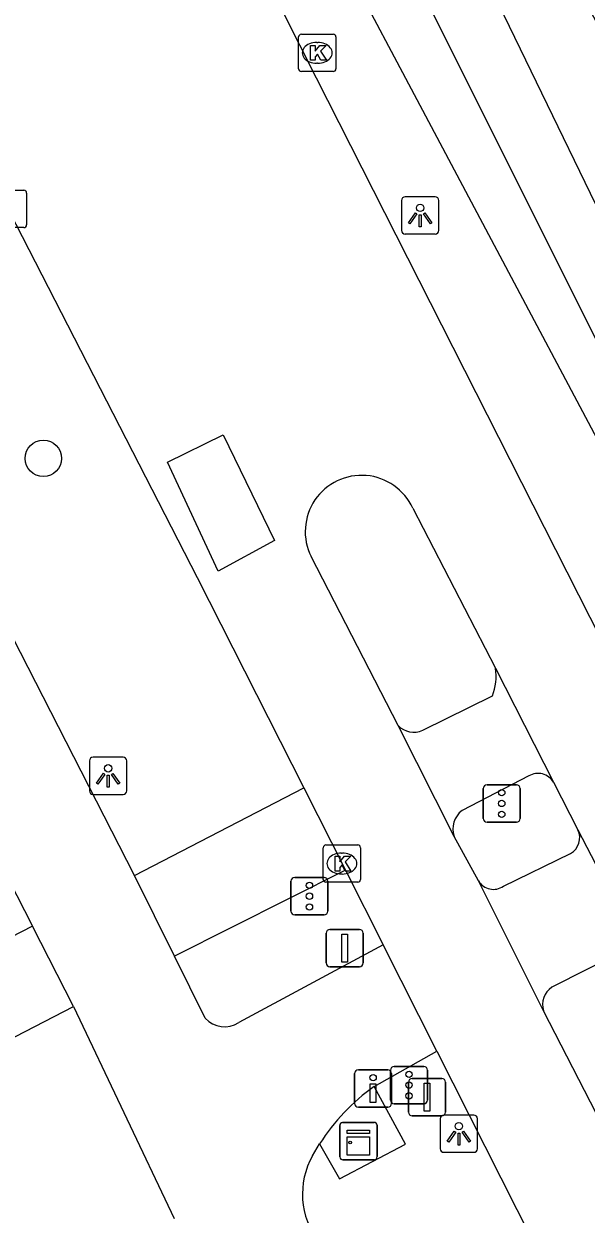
# Model space of a CAD drawing. Extents: x 159353 to 160616, y 385893 to 387321.
# Drawn here: x 159759.87 to 159774.94, y 386548.78 to 386580.69 of the extents above; entities that cross this region are included whole.
import ezdxf

# ---------------------------------------------------------------- set-up
doc = ezdxf.new("R2010")
doc.units = 0
for name, color, linetype in [('IMGEO_Berm_groen', 7, 'Continuous'), ('IMGEO_Boom', 7, 'Continuous'), ('IMGEO_Drukknoppaal', 7, 'Continuous'), ('IMGEO_Fietspad_gesloten', 7, 'Continuous'), ('IMGEO_Kast', 7, 'Continuous'), ('IMGEO_Kolk', 7, 'Continuous'), ('IMGEO_Lichtpunt', 7, 'Continuous'), ('IMGEO_Rijbaan_lokaal_gesloten', 7, 'Continuous'), ('IMGEO_Verkeersbordpaal', 7, 'Continuous'), ('IMGEO_Verkeersregelinstallatiepaal', 7, 'Continuous'), ('IMGEO_Voetpad_open', 7, 'Continuous'), ('IMGEO_Waterloop', 7, 'Continuous')]:
    doc.layers.add(name, color=color, linetype=linetype)

msp = doc.modelspace()

# ---------------------------------------------------------------- linework, layer by layer
at = {"layer": 'IMGEO_Berm_groen'}
msp.add_lwpolyline([(159750.739, 386625.518), (159749.791, 386624.879), (159747.519, 386623.348), (159749.402, 386619.536), (159767.261, 386584.583), (159776.147, 386567.841), (159778.249, 386569.078), (159780.543, 386570.427), (159773.159, 386584.718), (159772.521, 386593.855)], dxfattribs=at)
at = {"layer": 'IMGEO_Boom'}
msp.add_circle((159760.394, 386569.043), 0.489, dxfattribs=at)
at = {"layer": 'IMGEO_Drukknoppaal'}
for p, q in [((159768.733, 386551.748), (159768.733, 386552.548)), ((159768.733, 386552.548), (159768.733, 386551.748)), ((159768.833, 386552.648), (159769.623, 386552.648)), ((159769.623, 386552.648), (159768.833, 386552.648)), ((159769.723, 386552.548), (159769.723, 386551.748)), ((159769.723, 386551.748), (159769.723, 386552.548)), ((159769.623, 386551.648), (159768.833, 386551.648)), ((159768.833, 386551.648), (159769.623, 386551.648))]:
    msp.add_line(p, q, dxfattribs=at)
msp.add_lwpolyline([(159769.303, 386552.273), (159769.303, 386551.773), (159769.153, 386551.773), (159769.153, 386552.273), (159769.303, 386552.273)], dxfattribs=at)
msp.add_circle((159769.228, 386552.438), 0.085, dxfattribs=at)
for centre, start, end in [((159768.833, 386552.548), 90, 180), ((159768.833, 386552.548), 90, 180), ((159769.623, 386552.548), 0, 90), ((159769.623, 386552.548), 360, 90), ((159768.833, 386551.748), 180, 270), ((159768.833, 386551.748), 180, 270), ((159769.623, 386551.748), 270, 0), ((159769.623, 386551.748), 270, 0)]:
    msp.add_arc(centre, 0.1, start, end, dxfattribs=at)
at = {"layer": 'IMGEO_Fietspad_gesloten'}
for points in [[(159762.831, 386557.859), (159731.872, 386618.458)], [(159729.174, 386617.087), (159760.103, 386556.503)], [(159772.72, 386557.57), (159774.517, 386558.446)], [(159763.906, 386555.697), (159762.831, 386557.859)], [(159761.201, 386554.351), (159760.103, 386556.503)], [(159769.496, 386555.998), (159765.626, 386553.915)], [(159775.878, 386555.803), (159774.019, 386554.862)], [(159764.732, 386554.032), (159763.906, 386555.697)], [(159761.201, 386554.351), (159763.897, 386548.665)], [(159769.254, 386552.205), (159770.939, 386553.145)], [(159767.604, 386550.343), (159767.796, 386550.663)]]:
    msp.add_lwpolyline(points, dxfattribs=at)
for centre, radius, start, end in [((159774.277, 386558.869), 0.487, 299.6188, 25.6937), ((159772.454, 386557.951), 0.464, 210.6526, 304.9109), ((159774.327, 386554.395), 0.559, 123.3699, 196.7225), ((159765.248, 386554.503), 0.699, 222.3733, 302.7146), ((159772.619, 386547.563), 5.734, 125.9394, 147.2684), ((159769.425, 386549.319), 2.09, 150.652, 217.4269)]:
    msp.add_arc(centre, radius, start, end, dxfattribs=at)
at = {"layer": 'IMGEO_Kast'}
for p, q in [((159768.336, 386550.313), (159768.336, 386551.154)), ((159768.336, 386551.154), (159768.336, 386550.313)), ((159768.411, 386551.238), (159769.252, 386551.238)), ((159769.252, 386551.238), (159768.411, 386551.238)), ((159769.336, 386551.163), (159769.336, 386550.322)), ((159769.336, 386550.322), (159769.336, 386551.163)), ((159769.261, 386550.238), (159768.42, 386550.238)), ((159768.42, 386550.238), (159769.261, 386550.238))]:
    msp.add_line(p, q, dxfattribs=at)
for points in [[(159768.531, 386551.028), (159769.131, 386551.028), (159769.131, 386550.943), (159768.531, 386550.943), (159768.531, 386551.028)], [(159768.531, 386550.853), (159769.131, 386550.853), (159769.131, 386550.364), (159768.531, 386550.364), (159768.531, 386550.853)]]:
    msp.add_lwpolyline(points, dxfattribs=at)
msp.add_circle((159768.615, 386550.702), 0.0377, dxfattribs=at)
for centre, start, end in [((159768.414, 386551.16), 92.4484, 184.2845), ((159768.414, 386551.16), 92.4484, 184.2845), ((159769.258, 386551.16), 2.4484, 94.2845), ((159769.258, 386551.16), 2.4484, 94.2845), ((159768.414, 386550.316), 182.4484, 274.2845), ((159768.414, 386550.316), 182.4484, 274.2845), ((159769.258, 386550.316), 272.4484, 4.2845), ((159769.258, 386550.316), 272.4484, 4.2845)]:
    msp.add_arc(centre, 0.0779, start, end, dxfattribs=at)
at = {"layer": 'IMGEO_Kolk'}
for p, q in [((159767.23, 386579.489), (159767.23, 386580.341)), ((159767.305, 386580.415), (159768.157, 386580.415)), ((159768.231, 386580.341), (159768.231, 386579.489)), ((159767.718, 386580.195), (159767.743, 386580.195)), ((159768.157, 386579.415), (159767.305, 386579.415)), ((159767.741, 386579.635), (159767.716, 386579.635)), ((159759.017, 386576.231), (159759.869, 386576.231)), ((159759.943, 386576.157), (159759.943, 386575.305)), ((159759.869, 386575.231), (159759.017, 386575.231)), ((159767.89, 386557.753), (159767.89, 386558.605)), ((159767.965, 386558.679), (159768.817, 386558.679)), ((159768.891, 386558.605), (159768.891, 386557.753)), ((159768.378, 386558.459), (159768.403, 386558.459)), ((159768.817, 386557.679), (159767.965, 386557.679)), ((159768.401, 386557.899), (159768.376, 386557.899))]:
    msp.add_line(p, q, dxfattribs=at)
for points in [[(159767.23, 386579.489), (159767.23, 386580.341)], [(159767.305, 386580.415), (159768.157, 386580.415)], [(159768.231, 386580.341), (159768.231, 386579.489)], [(159767.551, 386580.115), (159767.674, 386580.115), (159767.674, 386579.964), (159767.804, 386580.115), (159767.968, 386580.115), (159767.822, 386579.964), (159767.975, 386579.715), (159767.823, 386579.715), (159767.738, 386579.879), (159767.674, 386579.812), (159767.674, 386579.715), (159767.551, 386579.715), (159767.551, 386580.115)], [(159768.157, 386579.415), (159767.305, 386579.415)], [(159759.017, 386576.231), (159759.869, 386576.231)], [(159759.943, 386576.157), (159759.943, 386575.305)], [(159759.869, 386575.231), (159759.017, 386575.231)], [(159767.89, 386557.753), (159767.89, 386558.605)], [(159767.965, 386558.679), (159768.817, 386558.679)], [(159768.891, 386558.605), (159768.891, 386557.753)], [(159768.211, 386558.379), (159768.334, 386558.379), (159768.334, 386558.228), (159768.464, 386558.379), (159768.628, 386558.379), (159768.482, 386558.228), (159768.635, 386557.979), (159768.483, 386557.979), (159768.398, 386558.143), (159768.334, 386558.076), (159768.334, 386557.979), (159768.211, 386557.979), (159768.211, 386558.379)], [(159768.817, 386557.679), (159767.965, 386557.679)]]:
    msp.add_lwpolyline(points, dxfattribs=at)
for centre, start, end in [((159767.307, 386580.339), 91.552, 178.448), ((159767.307, 386580.339), 91.552, 178.448), ((159768.155, 386580.339), 1.552, 88.448), ((159768.155, 386580.339), 1.552, 88.448), ((159767.307, 386579.491), 181.552, 268.448), ((159767.307, 386579.491), 181.552, 268.448), ((159768.155, 386579.491), 271.552, 358.448), ((159768.155, 386579.491), 271.552, 358.448), ((159759.867, 386576.155), 1.552, 88.448), ((159759.867, 386576.155), 1.552, 88.448), ((159759.867, 386575.307), 271.552, 358.448), ((159759.867, 386575.307), 271.552, 358.448), ((159767.967, 386558.603), 91.552, 178.448), ((159767.967, 386558.603), 91.552, 178.448), ((159768.815, 386558.603), 1.552, 88.448), ((159768.815, 386558.603), 1.552, 88.448), ((159767.967, 386557.755), 181.552, 268.448), ((159767.967, 386557.755), 181.552, 268.448), ((159768.815, 386557.755), 271.552, 358.448), ((159768.815, 386557.755), 271.552, 358.448)]:
    msp.add_arc(centre, 0.0765, start, end, dxfattribs=at)
for centre, major_axis, ratio, start_param, end_param in [((159767.717, 386579.915), (-0.387, 0.002), 0.722429, 4.712389, 7.853982), ((159767.742, 386579.915), (-0.39, 0.002), 0.717154, 1.570796, 4.712389), ((159768.377, 386558.179), (-0.387, 0.002), 0.722429, 4.712389, 7.853982), ((159768.402, 386558.179), (-0.39, 0.002), 0.717154, 1.570796, 4.712389)]:
    msp.add_ellipse(centre, major_axis=major_axis, ratio=ratio, start_param=start_param, end_param=end_param, dxfattribs=at)
at = {"layer": 'IMGEO_Lichtpunt'}
for p, q in [((159769.99, 386575.96), (159769.99, 386575.153)), ((159769.99, 386575.96), (159769.99, 386575.153)), ((159770.892, 386576.055), (159770.084, 386576.055)), ((159770.892, 386576.055), (159770.084, 386576.055)), ((159770.986, 386575.153), (159770.986, 386575.96)), ((159770.986, 386575.153), (159770.986, 386575.96)), ((159770.084, 386575.059), (159770.892, 386575.059)), ((159770.084, 386575.059), (159770.892, 386575.059)), ((159761.629, 386560.935), (159761.629, 386560.128)), ((159761.629, 386560.935), (159761.629, 386560.128)), ((159762.531, 386561.03), (159761.723, 386561.03)), ((159762.531, 386561.03), (159761.723, 386561.03)), ((159762.625, 386560.128), (159762.625, 386560.935)), ((159762.625, 386560.128), (159762.625, 386560.935)), ((159761.723, 386560.034), (159762.531, 386560.034)), ((159761.723, 386560.034), (159762.531, 386560.034)), ((159771.028, 386551.339), (159771.028, 386550.532)), ((159771.028, 386551.339), (159771.028, 386550.532)), ((159771.93, 386551.434), (159771.122, 386551.434)), ((159771.93, 386551.434), (159771.122, 386551.434)), ((159772.024, 386550.532), (159772.024, 386551.339)), ((159772.024, 386550.532), (159772.024, 386551.339)), ((159771.122, 386550.438), (159771.93, 386550.438)), ((159771.122, 386550.438), (159771.93, 386550.438))]:
    msp.add_line(p, q, dxfattribs=at)
for points in [[(159770.364, 386575.624), (159770.403, 386575.596), (159770.215, 386575.334), (159770.177, 386575.361), (159770.364, 386575.624)], [(159770.466, 386575.576), (159770.513, 386575.576), (159770.513, 386575.254), (159770.466, 386575.254), (159770.466, 386575.576)], [(159770.576, 386575.596), (159770.614, 386575.623), (159770.801, 386575.361), (159770.762, 386575.333), (159770.576, 386575.596)], [(159762.003, 386560.599), (159762.042, 386560.571), (159761.854, 386560.309), (159761.816, 386560.336), (159762.003, 386560.599)], [(159762.105, 386560.551), (159762.152, 386560.551), (159762.152, 386560.229), (159762.105, 386560.229), (159762.105, 386560.551)], [(159762.215, 386560.571), (159762.253, 386560.598), (159762.44, 386560.336), (159762.401, 386560.308), (159762.215, 386560.571)], [(159771.402, 386551.003), (159771.441, 386550.975), (159771.253, 386550.713), (159771.215, 386550.74), (159771.402, 386551.003)], [(159771.504, 386550.955), (159771.551, 386550.955), (159771.551, 386550.633), (159771.504, 386550.633), (159771.504, 386550.955)], [(159771.614, 386550.975), (159771.652, 386551.002), (159771.839, 386550.74), (159771.8, 386550.712), (159771.614, 386550.975)]]:
    msp.add_lwpolyline(points, dxfattribs=at)
for centre in [(159770.489, 386575.758), (159762.128, 386560.733), (159771.527, 386551.137)]:
    msp.add_circle(centre, 0.0994, dxfattribs=at)
for centre, start, end in [((159770.084, 386575.96), 90, 180), ((159770.084, 386575.96), 90, 180), ((159770.892, 386575.96), 0, 90), ((159770.892, 386575.96), 0, 90), ((159770.084, 386575.153), 180, 270), ((159770.084, 386575.153), 180, 270), ((159770.892, 386575.153), 270, 0), ((159770.892, 386575.153), 270, 360), ((159761.723, 386560.935), 90, 180), ((159761.723, 386560.935), 90, 180), ((159762.531, 386560.935), 0, 90), ((159762.531, 386560.935), 0, 90), ((159761.723, 386560.128), 180, 270), ((159761.723, 386560.128), 180, 270), ((159762.531, 386560.128), 270, 0), ((159762.531, 386560.128), 270, 360), ((159771.122, 386551.339), 90, 180), ((159771.122, 386551.339), 90, 180), ((159771.93, 386551.339), 0, 90), ((159771.93, 386551.339), 0, 90), ((159771.122, 386550.532), 180, 270), ((159771.122, 386550.532), 180, 270), ((159771.93, 386550.532), 270, 0), ((159771.93, 386550.532), 270, 360)]:
    msp.add_arc(centre, 0.0946, start, end, dxfattribs=at)
at = {"layer": 'IMGEO_Rijbaan_lokaal_gesloten'}
for points in [[(159775.346, 386564.177), (159767.715, 386579.24), (159760.048, 386594.429), (159751.377, 386611.341), (159744.434, 386624.88)], [(159736.391, 386620.747), (159748.365, 386597.323), (159764.513, 386565.852), (159767.368, 386560.207)], [(159765.206, 386569.676), (159766.584, 386566.837), (159765.076, 386566.015), (159763.716, 386568.942), (159765.206, 386569.676)], [(159770.29, 386567.71), (159772.506, 386563.417)], [(159769.897, 386561.882), (159767.565, 386566.409)], [(159772.506, 386563.417), (159774.064, 386560.358)], [(159771.398, 386558.907), (159769.897, 386561.882)], [(159767.368, 386560.207), (159768.484, 386557.998)], [(159774.064, 386560.358), (159774.715, 386559.08)], [(159774.715, 386559.08), (159776.514, 386555.605)], [(159772.055, 386557.714), (159771.398, 386558.907)], [(159768.484, 386557.998), (159769.496, 386555.998)], [(159773.791, 386554.234), (159772.055, 386557.714)], [(159770.939, 386553.145), (159769.496, 386555.998)], [(159776.153, 386549.65), (159773.791, 386554.234)], [(159770.939, 386553.145), (159775.227, 386544.663), (159788.695, 386518.297), (159798.065, 386500), (159800.637, 386494.977), (159813.085, 386470.573), (159815.835, 386465.634), (159820.176, 386457.104)]]:
    msp.add_lwpolyline(points, dxfattribs=at)
msp.add_arc((159768.919, 386567.078), 1.51, 24.729, 206.3136, dxfattribs=at)
at = {"layer": 'IMGEO_Verkeersbordpaal'}
for p, q in [((159768.071, 386556.414), (159768.861, 386556.414)), ((159768.861, 386556.414), (159768.071, 386556.414)), ((159767.971, 386555.514), (159767.971, 386556.314)), ((159767.971, 386556.314), (159767.971, 386555.514)), ((159768.961, 386556.314), (159768.961, 386555.514)), ((159768.961, 386555.514), (159768.961, 386556.314)), ((159768.861, 386555.414), (159768.071, 386555.414)), ((159768.071, 386555.414), (159768.861, 386555.414)), ((159770.178, 386551.516), (159770.178, 386552.316)), ((159770.178, 386552.316), (159770.178, 386551.516)), ((159770.278, 386552.416), (159771.068, 386552.416)), ((159771.068, 386552.416), (159770.278, 386552.416)), ((159771.168, 386552.316), (159771.168, 386551.516)), ((159771.168, 386551.516), (159771.168, 386552.316)), ((159771.068, 386551.416), (159770.278, 386551.416)), ((159770.278, 386551.416), (159771.068, 386551.416))]:
    msp.add_line(p, q, dxfattribs=at)
for points in [[(159768.391, 386556.289), (159768.541, 386556.289), (159768.541, 386555.539), (159768.391, 386555.539), (159768.391, 386556.289)], [(159770.598, 386552.291), (159770.748, 386552.291), (159770.748, 386551.541), (159770.598, 386551.541), (159770.598, 386552.291)]]:
    msp.add_lwpolyline(points, dxfattribs=at)
for centre, start, end in [((159768.071, 386556.314), 90, 180), ((159768.071, 386556.314), 90, 180), ((159768.861, 386556.314), 0, 90), ((159768.861, 386556.314), 360, 90), ((159768.071, 386555.514), 180, 270), ((159768.071, 386555.514), 180, 270), ((159768.861, 386555.514), 270, 0), ((159768.861, 386555.514), 270, 0), ((159770.278, 386552.316), 90, 180), ((159770.278, 386552.316), 90, 180), ((159771.068, 386552.316), 0, 90), ((159771.068, 386552.316), 360, 90), ((159770.278, 386551.516), 180, 270), ((159770.278, 386551.516), 180, 270), ((159771.068, 386551.516), 270, 0), ((159771.068, 386551.516), 270, 0)]:
    msp.add_arc(centre, 0.1, start, end, dxfattribs=at)
at = {"layer": 'IMGEO_Verkeersregelinstallatiepaal'}
for p, q in [((159772.18, 386559.391), (159772.18, 386560.191)), ((159772.18, 386560.191), (159772.18, 386559.391)), ((159772.28, 386560.291), (159773.07, 386560.291)), ((159773.07, 386560.291), (159772.28, 386560.291)), ((159773.17, 386560.191), (159773.17, 386559.391)), ((159773.17, 386559.391), (159773.17, 386560.191)), ((159773.07, 386559.291), (159772.28, 386559.291)), ((159772.28, 386559.291), (159773.07, 386559.291)), ((159767.027, 386556.905), (159767.027, 386557.705)), ((159767.027, 386557.705), (159767.027, 386556.905)), ((159767.127, 386557.805), (159767.917, 386557.805)), ((159767.917, 386557.805), (159767.127, 386557.805)), ((159768.017, 386557.705), (159768.017, 386556.905)), ((159768.017, 386556.905), (159768.017, 386557.705)), ((159767.917, 386556.805), (159767.127, 386556.805)), ((159767.127, 386556.805), (159767.917, 386556.805)), ((159769.696, 386551.84), (159769.696, 386552.64)), ((159769.696, 386552.64), (159769.696, 386551.84)), ((159769.796, 386552.74), (159770.586, 386552.74)), ((159770.586, 386552.74), (159769.796, 386552.74)), ((159770.686, 386552.64), (159770.686, 386551.84)), ((159770.686, 386551.84), (159770.686, 386552.64)), ((159770.586, 386551.74), (159769.796, 386551.74)), ((159769.796, 386551.74), (159770.586, 386551.74))]:
    msp.add_line(p, q, dxfattribs=at)
for centre in [(159772.675, 386560.081), (159772.675, 386559.791), (159772.675, 386559.501), (159767.522, 386557.595), (159767.522, 386557.305), (159767.522, 386557.015), (159770.191, 386552.53), (159770.191, 386552.24), (159770.191, 386551.95)]:
    msp.add_circle(centre, 0.085, dxfattribs=at)
for centre, start, end in [((159772.28, 386560.191), 90, 180), ((159772.28, 386560.191), 90, 180), ((159773.07, 386560.191), 0, 90), ((159773.07, 386560.191), 360, 90), ((159772.28, 386559.391), 180, 270), ((159772.28, 386559.391), 180, 270), ((159773.07, 386559.391), 270, 0), ((159773.07, 386559.391), 270, 0), ((159767.127, 386557.705), 90, 180), ((159767.127, 386557.705), 90, 180), ((159767.917, 386557.705), 0, 90), ((159767.917, 386557.705), 360, 90), ((159767.127, 386556.905), 180, 270), ((159767.127, 386556.905), 180, 270), ((159767.917, 386556.905), 270, 0), ((159767.917, 386556.905), 270, 0), ((159769.796, 386552.64), 90, 180), ((159769.796, 386552.64), 90, 180), ((159770.586, 386552.64), 0, 90), ((159770.586, 386552.64), 360, 90), ((159769.796, 386551.84), 180, 270), ((159769.796, 386551.84), 180, 270), ((159770.586, 386551.84), 270, 0), ((159770.586, 386551.84), 270, 0)]:
    msp.add_arc(centre, 0.1, start, end, dxfattribs=at)
at = {"layer": 'IMGEO_Voetpad_open'}
for points in [[(159760.103, 386556.503), (159755.671, 386554.225), (159724.727, 386614.834)], [(159770.558, 386561.754), (159772.423, 386562.676)], [(159773.404, 386560.527), (159771.611, 386559.602)], [(159762.831, 386557.859), (159767.368, 386560.207)], [(159768.484, 386557.998), (159763.906, 386555.697)], [(159762.483, 386540.891), (159756.788, 386552.065), (159761.201, 386554.351)], [(159767.796, 386550.663), (159768.325, 386549.723), (159770.1, 386550.658), (159769.254, 386552.205)]]:
    msp.add_lwpolyline(points, dxfattribs=at)
for centre, radius, start, end in [((159771.182, 386563.19), 1.343, 337.4914, 9.7264), ((159770.317, 386562.28), 0.579, 223.4773, 294.6038), ((159773.651, 386560.119), 0.477, 30.064, 121.2108), ((159772.001, 386559.102), 0.634, 127.9859, 197.9362)]:
    msp.add_arc(centre, radius, start, end, dxfattribs=at)
at = {"layer": 'IMGEO_Waterloop'}
msp.add_lwpolyline([(159749.978, 386622.688), (159751.936, 386623.497), (159757.212, 386612.433), (159760.957, 386606.561), (159766.616, 386601.369), (159769.51, 386595.752), (159771.425, 386583.624), (159777.51, 386571.071), (159776.191, 386570.263), (159749.978, 386622.688)], dxfattribs=at)

doc.saveas('drawing.dxf')
